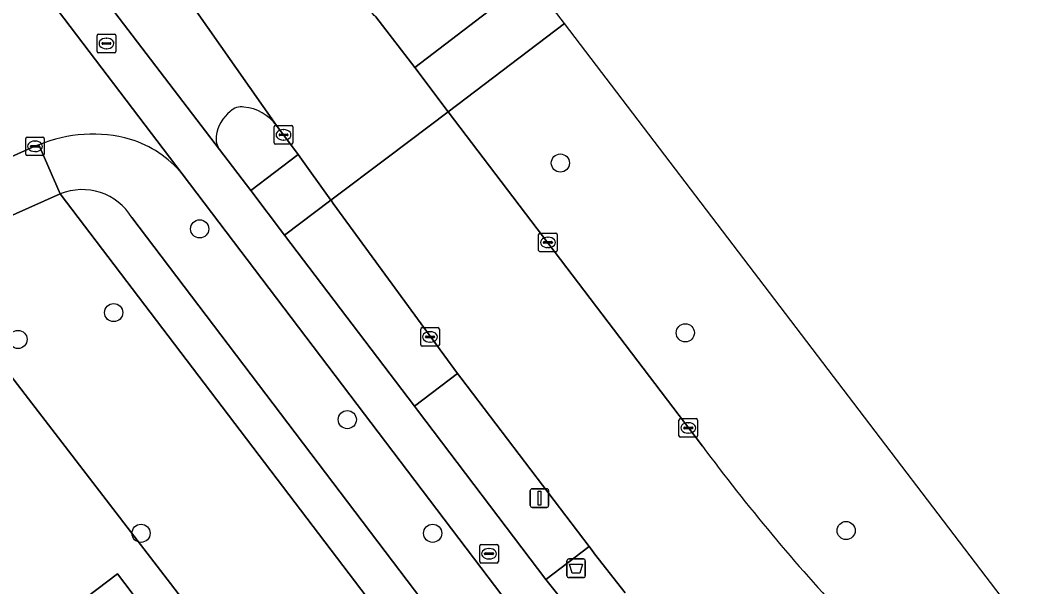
# Model space of a CAD drawing. Extents: x 160023 to 161302, y 384750 to 385707.
# Drawn here: x 160525.6 to 160579.9, y 385371.2 to 385401.7 of the extents above; entities that cross this region are included whole.
import ezdxf

# ---------------------------------------------------------------- set-up
doc = ezdxf.new("R2010")
doc.units = 0
for name, color, linetype in [('IMGEO_Afvalbak', 7, 'Continuous'), ('IMGEO_Berm_groen', 7, 'Continuous'), ('IMGEO_Boom', 7, 'Continuous'), ('IMGEO_Erf', 7, 'Continuous'), ('IMGEO_Fietspad_gesloten', 7, 'Continuous'), ('IMGEO_Groenvoorziening', 7, 'Continuous'), ('IMGEO_Hek', 7, 'Continuous'), ('IMGEO_Kolk', 7, 'Continuous'), ('IMGEO_Lichtmast', 7, 'Continuous'), ('IMGEO_Pand', 7, 'Continuous'), ('IMGEO_Rijbaan_lokaal_gesloten', 7, 'Continuous'), ('IMGEO_Rijbaan_lokaal_open', 7, 'Continuous'), ('IMGEO_Rioolput', 7, 'Continuous'), ('IMGEO_Verkeerseiland_groen', 7, 'Continuous'), ('IMGEO_Voetpad_open', 7, 'Continuous')]:
    doc.layers.add(name, color=color, linetype=linetype)

msp = doc.modelspace()

# ---------------------------------------------------------------- linework, layer by layer
at = {"layer": 'IMGEO_Afvalbak'}
for p, q in [((160555.057, 385371.838), (160555.057, 385372.638)), ((160555.057, 385372.638), (160555.057, 385371.838)), ((160555.157, 385372.738), (160555.947, 385372.738)), ((160555.947, 385372.738), (160555.157, 385372.738)), ((160556.047, 385372.638), (160556.047, 385371.838)), ((160556.047, 385371.838), (160556.047, 385372.638)), ((160555.947, 385371.738), (160555.157, 385371.738)), ((160555.157, 385371.738), (160555.947, 385371.738))]:
    msp.add_line(p, q, dxfattribs=at)
msp.add_lwpolyline([(160555.2, 385372.452), (160555.904, 385372.452), (160555.755, 385371.982), (160555.349, 385371.982), (160555.2, 385372.452)], dxfattribs=at)
for centre, start, end in [((160555.157, 385372.638), 90, 180), ((160555.157, 385372.638), 90, 180), ((160555.947, 385372.638), 0, 90), ((160555.947, 385372.638), 360, 90), ((160555.157, 385371.838), 180, 270), ((160555.157, 385371.838), 180, 270), ((160555.947, 385371.838), 270, 0), ((160555.947, 385371.838), 270, 0)]:
    msp.add_arc(centre, 0.1, start, end, dxfattribs=at)
at = {"layer": 'IMGEO_Berm_groen'}
for points in [[(160554.93, 385401.548), (160548.671, 385396.788), (160562.344, 385378.811)], [(160577.907, 385365.784), (160579.853, 385368.846), (160554.93, 385401.548)]]:
    msp.add_lwpolyline(points, dxfattribs=at)
msp.add_arc((160649.897, 385443.956), 109.13, 216.65159, 222.99599, dxfattribs=at)
at = {"layer": 'IMGEO_Boom'}
for centre in [(160554.707, 385394.038), (160535.3, 385390.496), (160530.674, 385385.994), (160561.424, 385384.906), (160525.534, 385384.549), (160543.241, 385380.236), (160532.15, 385374.121), (160547.835, 385374.123), (160570.077, 385374.267)]:
    msp.add_circle(centre, 0.489, dxfattribs=at)
at = {"layer": 'IMGEO_Erf'}
for points in [[(160535.223, 385369.481), (160524.417, 385383.518), (160520.523, 385389.139), (160517.569, 385387.826), (160510.738, 385384.78), (160509.647, 385384.293), (160492.879, 385376.773), (160492.603, 385376.65), (160487.014, 385374.148), (160475.173, 385368.849)], [(160526.444, 385368.571), (160530.887, 385371.942), (160532.97, 385369.197)]]:
    msp.add_lwpolyline(points, dxfattribs=at)
at = {"layer": 'IMGEO_Fietspad_gesloten'}
for points in [[(160557.043, 385367.718), (160554.061, 385371.46), (160553.925, 385371.64), (160547.014, 385380.747), (160546.854, 385380.958), (160539.862, 385390.15), (160538.063, 385392.567), (160536.369, 385394.761), (160526.049, 385408.311), (160523.19, 385412.064), (160521.367, 385414.466), (160507.775, 385432.386), (160506.859, 385433.594), (160496.701, 385446.986), (160495.79, 385448.187), (160486.213, 385460.814), (160482.072, 385466.259), (160477.883, 385471.703), (160476.046, 385474.129), (160468.509, 385483.99), (160467.607, 385485.214), (160450.164, 385508.169)], [(160449.613, 385504.891), (160459.973, 385491.267), (160463.968, 385486.014), (160472.502, 385474.792), (160473.388, 385473.626), (160493.83, 385446.745), (160494.764, 385445.517), (160504.971, 385432.095), (160505.899, 385430.875), (160519.697, 385412.717), (160520.509, 385411.649), (160520.614, 385411.511), (160523.314, 385407.987), (160534.366, 385393.459), (160554.321, 385367.155)]]:
    msp.add_lwpolyline(points, dxfattribs=at)
at = {"layer": 'IMGEO_Groenvoorziening'}
for points in [[(160527.799, 385392.373), (160561.451, 385348.128), (160559.699, 385345.73), (160557.933, 385343.775), (160520.351, 385302.847), (160519.103, 385301.336), (160517.913, 385299.544), (160516.917, 385297.636), (160516.512, 385296.611), (160515.844, 385294.637), (160515.386, 385292.605), (160515.253, 385291.486), (160517.377, 385288.696), (160518.208, 385289.319)], [(160561.451, 385348.128), (160527.799, 385392.373), (160520.523, 385389.139), (160524.417, 385383.518), (160535.223, 385369.481)], [(160563.32, 385344.642), (160564.382, 385346.122), (160564.484, 385347.82), (160531.659, 385391.102)]]:
    msp.add_lwpolyline(points, dxfattribs=at)
msp.add_arc((160528.987, 385389.484), 3.124, 31.196, 112.3532, dxfattribs=at)
at = {"layer": 'IMGEO_Hek'}
msp.add_lwpolyline([(160520.542, 385389.112), (160524.417, 385383.518), (160535.223, 385369.481)], dxfattribs=at)
at = {"layer": 'IMGEO_Kolk'}
for p, q in [((160539.313, 385395.13), (160539.313, 385395.982)), ((160539.388, 385396.056), (160540.24, 385396.056)), ((160540.314, 385395.982), (160540.314, 385395.13)), ((160525.943, 385394.512), (160525.943, 385395.364)), ((160526.018, 385395.438), (160526.87, 385395.438)), ((160526.944, 385395.364), (160526.944, 385394.512)), ((160539.572, 385395.55), (160539.572, 385395.562)), ((160540.01, 385395.513), (160539.612, 385395.513)), ((160539.615, 385395.599), (160540.013, 385395.599)), ((160539.801, 385395.836), (160539.826, 385395.836)), ((160540.056, 385395.562), (160540.056, 385395.55)), ((160526.202, 385394.932), (160526.202, 385394.944)), ((160526.64, 385394.895), (160526.242, 385394.895)), ((160526.245, 385394.981), (160526.643, 385394.981)), ((160526.431, 385395.218), (160526.456, 385395.218)), ((160526.686, 385394.944), (160526.686, 385394.932)), ((160540.24, 385395.056), (160539.388, 385395.056)), ((160539.824, 385395.276), (160539.799, 385395.276)), ((160526.87, 385394.438), (160526.018, 385394.438)), ((160526.454, 385394.658), (160526.429, 385394.658)), ((160553.534, 385389.341), (160553.534, 385390.193)), ((160553.609, 385390.267), (160554.461, 385390.267)), ((160554.022, 385390.047), (160554.047, 385390.047)), ((160554.535, 385390.193), (160554.535, 385389.341)), ((160553.793, 385389.761), (160553.793, 385389.773)), ((160554.231, 385389.724), (160553.833, 385389.724)), ((160553.836, 385389.81), (160554.234, 385389.81)), ((160554.045, 385389.487), (160554.02, 385389.487)), ((160554.277, 385389.773), (160554.277, 385389.761)), ((160554.461, 385389.267), (160553.609, 385389.267)), ((160547.194, 385384.257), (160547.194, 385385.109)), ((160547.269, 385385.183), (160548.121, 385385.183)), ((160548.195, 385385.109), (160548.195, 385384.257)), ((160547.453, 385384.677), (160547.453, 385384.689)), ((160547.891, 385384.64), (160547.493, 385384.64)), ((160547.496, 385384.726), (160547.894, 385384.726)), ((160547.682, 385384.963), (160547.707, 385384.963)), ((160547.937, 385384.689), (160547.937, 385384.677)), ((160548.121, 385384.183), (160547.269, 385384.183)), ((160547.705, 385384.403), (160547.68, 385384.403)), ((160561.085, 385379.363), (160561.085, 385380.215)), ((160561.16, 385380.289), (160562.012, 385380.289)), ((160562.086, 385380.215), (160562.086, 385379.363)), ((160561.344, 385379.783), (160561.344, 385379.795)), ((160561.782, 385379.746), (160561.384, 385379.746)), ((160561.387, 385379.832), (160561.785, 385379.832)), ((160561.573, 385380.069), (160561.598, 385380.069)), ((160561.828, 385379.795), (160561.828, 385379.783)), ((160562.012, 385379.289), (160561.16, 385379.289)), ((160561.596, 385379.509), (160561.571, 385379.509))]:
    msp.add_line(p, q, dxfattribs=at)
for points in [[(160539.313, 385395.13), (160539.313, 385395.982)], [(160539.388, 385396.056), (160540.24, 385396.056)], [(160540.314, 385395.982), (160540.314, 385395.13)], [(160525.943, 385394.512), (160525.943, 385395.364)], [(160526.018, 385395.438), (160526.87, 385395.438)], [(160526.944, 385395.364), (160526.944, 385394.512)], [(160540.24, 385395.056), (160539.388, 385395.056)], [(160526.87, 385394.438), (160526.018, 385394.438)], [(160553.534, 385389.341), (160553.534, 385390.193)], [(160553.609, 385390.267), (160554.461, 385390.267)], [(160554.535, 385390.193), (160554.535, 385389.341)], [(160554.461, 385389.267), (160553.609, 385389.267)], [(160547.194, 385384.257), (160547.194, 385385.109)], [(160547.269, 385385.183), (160548.121, 385385.183)], [(160548.195, 385385.109), (160548.195, 385384.257)], [(160548.121, 385384.183), (160547.269, 385384.183)], [(160561.085, 385379.363), (160561.085, 385380.215)], [(160561.16, 385380.289), (160562.012, 385380.289)], [(160562.086, 385380.215), (160562.086, 385379.363)], [(160562.012, 385379.289), (160561.16, 385379.289)]]:
    msp.add_lwpolyline(points, dxfattribs=at)
for centre, radius, start, end in [((160539.39, 385395.98), 0.0765, 91.552, 178.448), ((160539.39, 385395.98), 0.0765, 91.552, 178.448), ((160540.238, 385395.98), 0.0765, 1.552, 88.448), ((160540.238, 385395.98), 0.0765, 1.552, 88.448), ((160526.02, 385395.362), 0.0765, 91.552, 178.448), ((160526.02, 385395.362), 0.0765, 91.552, 178.448), ((160526.868, 385395.362), 0.0765, 1.552, 88.448), ((160526.868, 385395.362), 0.0765, 1.552, 88.448), ((160539.612, 385395.559), 0.0403, 85.8775, 175.7526), ((160539.609, 385395.549), 0.0366, 178.938, 274.7102), ((160540.013, 385395.556), 0.043, 264.8664, 352.4533), ((160540.017, 385395.561), 0.0386, 1.7309, 96.639), ((160526.242, 385394.941), 0.0403, 85.8775, 175.7526), ((160526.239, 385394.931), 0.0366, 178.938, 274.7102), ((160526.643, 385394.938), 0.043, 264.8664, 352.4533), ((160526.647, 385394.943), 0.0386, 1.7309, 96.639), ((160539.39, 385395.132), 0.0765, 181.552, 268.448), ((160539.39, 385395.132), 0.0765, 181.552, 268.448), ((160540.238, 385395.132), 0.0765, 271.552, 358.448), ((160540.238, 385395.132), 0.0765, 271.552, 358.448), ((160526.02, 385394.514), 0.0765, 181.552, 268.448), ((160526.02, 385394.514), 0.0765, 181.552, 268.448), ((160526.868, 385394.514), 0.0765, 271.552, 358.448), ((160526.868, 385394.514), 0.0765, 271.552, 358.448), ((160553.611, 385390.191), 0.0765, 91.552, 178.448), ((160553.611, 385390.191), 0.0765, 91.552, 178.448), ((160554.459, 385390.191), 0.0765, 1.552, 88.448), ((160554.459, 385390.191), 0.0765, 1.552, 88.448), ((160553.833, 385389.77), 0.0403, 85.8775, 175.7526), ((160553.83, 385389.76), 0.0366, 178.938, 274.7102), ((160554.234, 385389.767), 0.043, 264.8664, 352.4533), ((160554.238, 385389.772), 0.0386, 1.7309, 96.639), ((160553.611, 385389.343), 0.0765, 181.552, 268.448), ((160553.611, 385389.343), 0.0765, 181.552, 268.448), ((160554.459, 385389.343), 0.0765, 271.552, 358.448), ((160554.459, 385389.343), 0.0765, 271.552, 358.448), ((160547.271, 385385.107), 0.0765, 91.552, 178.448), ((160547.271, 385385.107), 0.0765, 91.552, 178.448), ((160548.119, 385385.107), 0.0765, 1.552, 88.448), ((160548.119, 385385.107), 0.0765, 1.552, 88.448), ((160547.493, 385384.686), 0.0403, 85.8775, 175.7526), ((160547.49, 385384.676), 0.0366, 178.938, 274.7102), ((160547.894, 385384.683), 0.043, 264.8664, 352.4533), ((160547.898, 385384.688), 0.0386, 1.7309, 96.639), ((160547.271, 385384.259), 0.0765, 181.552, 268.448), ((160547.271, 385384.259), 0.0765, 181.552, 268.448), ((160548.119, 385384.259), 0.0765, 271.552, 358.448), ((160548.119, 385384.259), 0.0765, 271.552, 358.448), ((160561.162, 385380.213), 0.0765, 91.552, 178.448), ((160561.162, 385380.213), 0.0765, 91.552, 178.448), ((160562.01, 385380.213), 0.0765, 1.552, 88.448), ((160562.01, 385380.213), 0.0765, 1.552, 88.448), ((160561.384, 385379.792), 0.0403, 85.8775, 175.7526), ((160561.381, 385379.782), 0.0366, 178.938, 274.7102), ((160561.785, 385379.789), 0.043, 264.8664, 352.4533), ((160561.789, 385379.794), 0.0386, 1.7309, 96.639), ((160561.162, 385379.365), 0.0765, 181.552, 268.448), ((160561.162, 385379.365), 0.0765, 181.552, 268.448), ((160562.01, 385379.365), 0.0765, 271.552, 358.448), ((160562.01, 385379.365), 0.0765, 271.552, 358.448)]:
    msp.add_arc(centre, radius, start, end, dxfattribs=at)
for centre, major_axis, ratio, start_param, end_param in [((160539.8, 385395.556), (-0.387, 0.002), 0.722429, 4.712389, 7.853982), ((160539.825, 385395.556), (-0.39, 0.002), 0.717154, 1.570796, 4.712389), ((160526.43, 385394.938), (-0.387, 0.002), 0.722429, 4.712389, 7.853982), ((160526.455, 385394.938), (-0.39, 0.002), 0.717154, 1.570796, 4.712389), ((160554.021, 385389.767), (-0.387, 0.002), 0.722429, 4.712389, 7.853982), ((160554.046, 385389.767), (-0.39, 0.002), 0.717154, 1.570796, 4.712389), ((160547.681, 385384.683), (-0.387, 0.002), 0.722429, 4.712389, 7.853982), ((160547.706, 385384.683), (-0.39, 0.002), 0.717154, 1.570796, 4.712389), ((160561.572, 385379.789), (-0.387, 0.002), 0.722429, 4.712389, 7.853982), ((160561.597, 385379.789), (-0.39, 0.002), 0.717154, 1.570796, 4.712389)]:
    msp.add_ellipse(centre, major_axis=major_axis, ratio=ratio, start_param=start_param, end_param=end_param, dxfattribs=at)
at = {"layer": 'IMGEO_Lichtmast'}
for p, q in [((160553.084, 385375.614), (160553.084, 385376.414)), ((160553.084, 385376.414), (160553.084, 385375.614)), ((160553.184, 385376.514), (160553.974, 385376.514)), ((160553.974, 385376.514), (160553.184, 385376.514)), ((160554.074, 385376.414), (160554.074, 385375.614)), ((160554.074, 385375.614), (160554.074, 385376.414)), ((160553.974, 385375.514), (160553.184, 385375.514)), ((160553.184, 385375.514), (160553.974, 385375.514))]:
    msp.add_line(p, q, dxfattribs=at)
msp.add_lwpolyline([(160553.504, 385376.389), (160553.654, 385376.389), (160553.654, 385375.639), (160553.504, 385375.639), (160553.504, 385376.389)], dxfattribs=at)
for centre, start, end in [((160553.184, 385376.414), 90, 180), ((160553.184, 385376.414), 90, 180), ((160553.974, 385376.414), 0, 90), ((160553.974, 385376.414), 360, 90), ((160553.184, 385375.614), 180, 270), ((160553.184, 385375.614), 180, 270), ((160553.974, 385375.614), 270, 0), ((160553.974, 385375.614), 270, 0)]:
    msp.add_arc(centre, 0.1, start, end, dxfattribs=at)
at = {"layer": 'IMGEO_Pand'}
msp.add_lwpolyline([(160532.97, 385369.197), (160530.887, 385371.942), (160526.444, 385368.571)], dxfattribs=at)
at = {"layer": 'IMGEO_Rijbaan_lokaal_gesloten'}
msp.add_lwpolyline([(160533.827, 385416.355), (160532.027, 385418.718), (160530.144, 385421.169), (160527.38, 385419.039), (160524.749, 385417.011), (160525.213, 385416.366), (160526.493, 385414.558), (160526.561, 385414.462), (160528.43, 385411.763), (160539.441, 385396.058), (160540.606, 385394.49), (160542.361, 385392.039), (160545.465, 385394.375), (160548.671, 385396.788), (160546.87, 385399.186), (160544.783, 385401.902), (160544.687, 385401.984), (160533.941, 385416.183)], close=True, dxfattribs=at)
msp.add_lwpolyline([(160562.344, 385378.811), (160548.671, 385396.788), (160545.465, 385394.375), (160542.361, 385392.039), (160542.388, 385392.001), (160542.487, 385391.865), (160548.444, 385383.715), (160549.175, 385382.723), (160549.353, 385382.488), (160556.254, 385373.407), (160556.38, 385373.241), (160556.545, 385373.024), (160558.195, 385370.923)], dxfattribs=at)
msp.add_arc((160649.897, 385443.956), 109.13, 216.65159, 222.99599, dxfattribs=at)
at = {"layer": 'IMGEO_Rijbaan_lokaal_open'}
for points in [[(160539.441, 385396.058), (160528.43, 385411.763)], [(160534.366, 385393.459), (160523.314, 385407.987)], [(160526.049, 385408.311), (160536.369, 385394.761)], [(160509.56, 385387.365), (160516.366, 385390.418), (160526.444, 385394.938), (160526.649, 385395.015)]]:
    msp.add_lwpolyline(points, dxfattribs=at)
for centre, radius, start, end in [((160537.548, 385396.216), 0.847, 80.8631, 134.7797), ((160537.437, 385394.566), 2.498, 36.6796, 84.3794), ((160538.187, 385395.236), 2.007, 128.0215, 172.814), ((160529.537, 385388.111), 7.484, 74.1999, 112.7008), ((160537.198, 385395.342), 1.012, 171.7643, 215.042), ((160529.882, 385389.734), 5.829, 39.7182, 73.1199)]:
    msp.add_arc(centre, radius, start, end, dxfattribs=at)
at = {"layer": 'IMGEO_Rioolput'}
for p, q in [((160529.787, 385400.044), (160529.787, 385400.896)), ((160529.862, 385400.97), (160530.714, 385400.97)), ((160530.788, 385400.896), (160530.788, 385400.044)), ((160530.046, 385400.464), (160530.046, 385400.476)), ((160530.484, 385400.427), (160530.086, 385400.427)), ((160530.089, 385400.513), (160530.487, 385400.513)), ((160530.275, 385400.75), (160530.3, 385400.75)), ((160530.53, 385400.476), (160530.53, 385400.464)), ((160530.714, 385399.97), (160529.862, 385399.97)), ((160530.298, 385400.19), (160530.273, 385400.19)), ((160550.368, 385372.595), (160550.368, 385373.447)), ((160550.443, 385373.521), (160551.295, 385373.521)), ((160550.856, 385373.301), (160550.881, 385373.301)), ((160551.369, 385373.447), (160551.369, 385372.595)), ((160550.627, 385373.015), (160550.627, 385373.027)), ((160551.065, 385372.978), (160550.667, 385372.978)), ((160550.67, 385373.064), (160551.068, 385373.064)), ((160550.879, 385372.741), (160550.854, 385372.741)), ((160551.111, 385373.027), (160551.111, 385373.015)), ((160551.295, 385372.521), (160550.443, 385372.521))]:
    msp.add_line(p, q, dxfattribs=at)
for points in [[(160529.787, 385400.044), (160529.787, 385400.896)], [(160529.862, 385400.97), (160530.714, 385400.97)], [(160530.788, 385400.896), (160530.788, 385400.044)], [(160530.714, 385399.97), (160529.862, 385399.97)], [(160550.368, 385372.595), (160550.368, 385373.447)], [(160550.443, 385373.521), (160551.295, 385373.521)], [(160551.369, 385373.447), (160551.369, 385372.595)], [(160551.295, 385372.521), (160550.443, 385372.521)]]:
    msp.add_lwpolyline(points, dxfattribs=at)
for centre, radius, start, end in [((160529.864, 385400.894), 0.0765, 91.552, 178.448), ((160529.864, 385400.894), 0.0765, 91.552, 178.448), ((160530.712, 385400.894), 0.0765, 1.552, 88.448), ((160530.712, 385400.894), 0.0765, 1.552, 88.448), ((160530.086, 385400.473), 0.0403, 85.8775, 175.7526), ((160530.083, 385400.463), 0.0366, 178.938, 274.7102), ((160530.487, 385400.47), 0.043, 264.8664, 352.4533), ((160530.491, 385400.475), 0.0386, 1.7309, 96.639), ((160529.864, 385400.046), 0.0765, 181.552, 268.448), ((160529.864, 385400.046), 0.0765, 181.552, 268.448), ((160530.712, 385400.046), 0.0765, 271.552, 358.448), ((160530.712, 385400.046), 0.0765, 271.552, 358.448), ((160550.445, 385373.445), 0.0765, 91.552, 178.448), ((160550.445, 385373.445), 0.0765, 91.552, 178.448), ((160551.293, 385373.445), 0.0765, 1.552, 88.448), ((160551.293, 385373.445), 0.0765, 1.552, 88.448), ((160550.445, 385372.597), 0.0765, 181.552, 268.448), ((160550.445, 385372.597), 0.0765, 181.552, 268.448), ((160550.667, 385373.024), 0.0403, 85.8775, 175.7526), ((160550.664, 385373.014), 0.0366, 178.938, 274.7102), ((160551.068, 385373.021), 0.043, 264.8664, 352.4533), ((160551.072, 385373.026), 0.0386, 1.7309, 96.639), ((160551.293, 385372.597), 0.0765, 271.552, 358.448), ((160551.293, 385372.597), 0.0765, 271.552, 358.448)]:
    msp.add_arc(centre, radius, start, end, dxfattribs=at)
for centre, major_axis, ratio, start_param, end_param in [((160530.274, 385400.47), (-0.387, 0.002), 0.722429, 4.712389, 7.853982), ((160530.299, 385400.47), (-0.39, 0.002), 0.717154, 1.570796, 4.712389), ((160550.855, 385373.021), (-0.387, 0.002), 0.722429, 4.712389, 7.853982), ((160550.88, 385373.021), (-0.39, 0.002), 0.717154, 1.570796, 4.712389)]:
    msp.add_ellipse(centre, major_axis=major_axis, ratio=ratio, start_param=start_param, end_param=end_param, dxfattribs=at)
at = {"layer": 'IMGEO_Verkeerseiland_groen'}
for points in [[(160544.783, 385401.902), (160546.87, 385399.186), (160553.106, 385403.941), (160553.106, 385403.941)], [(160536.369, 385394.761), (160538.063, 385392.567), (160540.606, 385394.49), (160539.441, 385396.058)], [(160558.195, 385370.923), (160556.545, 385373.024), (160556.38, 385373.241), (160556.254, 385373.407), (160553.925, 385371.64), (160554.061, 385371.46), (160557.043, 385367.718), (160560.165, 385364.088), (160565.453, 385358.678), (160568.497, 385355.971), (160568.738, 385355.823)]]:
    msp.add_lwpolyline(points, dxfattribs=at)
msp.add_lwpolyline([(160542.487, 385391.865), (160542.388, 385392.001), (160542.361, 385392.039), (160539.862, 385390.15), (160546.854, 385380.958), (160549.175, 385382.723), (160548.444, 385383.715)], close=True, dxfattribs=at)
for centre, radius, start, end in [((160537.548, 385396.216), 0.847, 80.8631, 134.7797), ((160537.437, 385394.566), 2.498, 36.6796, 84.3794), ((160538.187, 385395.236), 2.007, 128.0215, 172.814), ((160537.198, 385395.342), 1.012, 171.7643, 215.042)]:
    msp.add_arc(centre, radius, start, end, dxfattribs=at)
at = {"layer": 'IMGEO_Voetpad_open'}
for points in [[(160554.93, 385401.548), (160553.106, 385403.941), (160553.106, 385403.941), (160546.87, 385399.186), (160548.671, 385396.788), (160554.93, 385401.548)], [(160526.649, 385395.015), (160527.799, 385392.373)], [(160554.321, 385367.155), (160534.366, 385393.459)], [(160531.659, 385391.102), (160564.484, 385347.82), (160567.138, 385345.644), (160568.729, 385348.176)]]:
    msp.add_lwpolyline(points, dxfattribs=at)
for points in [[(160527.799, 385392.373), (160526.649, 385395.015), (160526.444, 385394.938), (160516.366, 385390.418), (160517.569, 385387.826), (160520.523, 385389.139)], [(160540.606, 385394.49), (160538.063, 385392.567), (160539.862, 385390.15), (160542.361, 385392.039)], [(160549.353, 385382.488), (160549.175, 385382.723), (160546.854, 385380.958), (160547.014, 385380.747), (160553.925, 385371.64), (160556.254, 385373.407)]]:
    msp.add_lwpolyline(points, close=True, dxfattribs=at)
for centre, radius, start, end in [((160529.537, 385388.111), 7.484, 74.1999, 112.7008), ((160529.882, 385389.734), 5.829, 39.7182, 73.1199), ((160528.987, 385389.484), 3.124, 31.196, 112.3532)]:
    msp.add_arc(centre, radius, start, end, dxfattribs=at)

doc.saveas('drawing.dxf')
